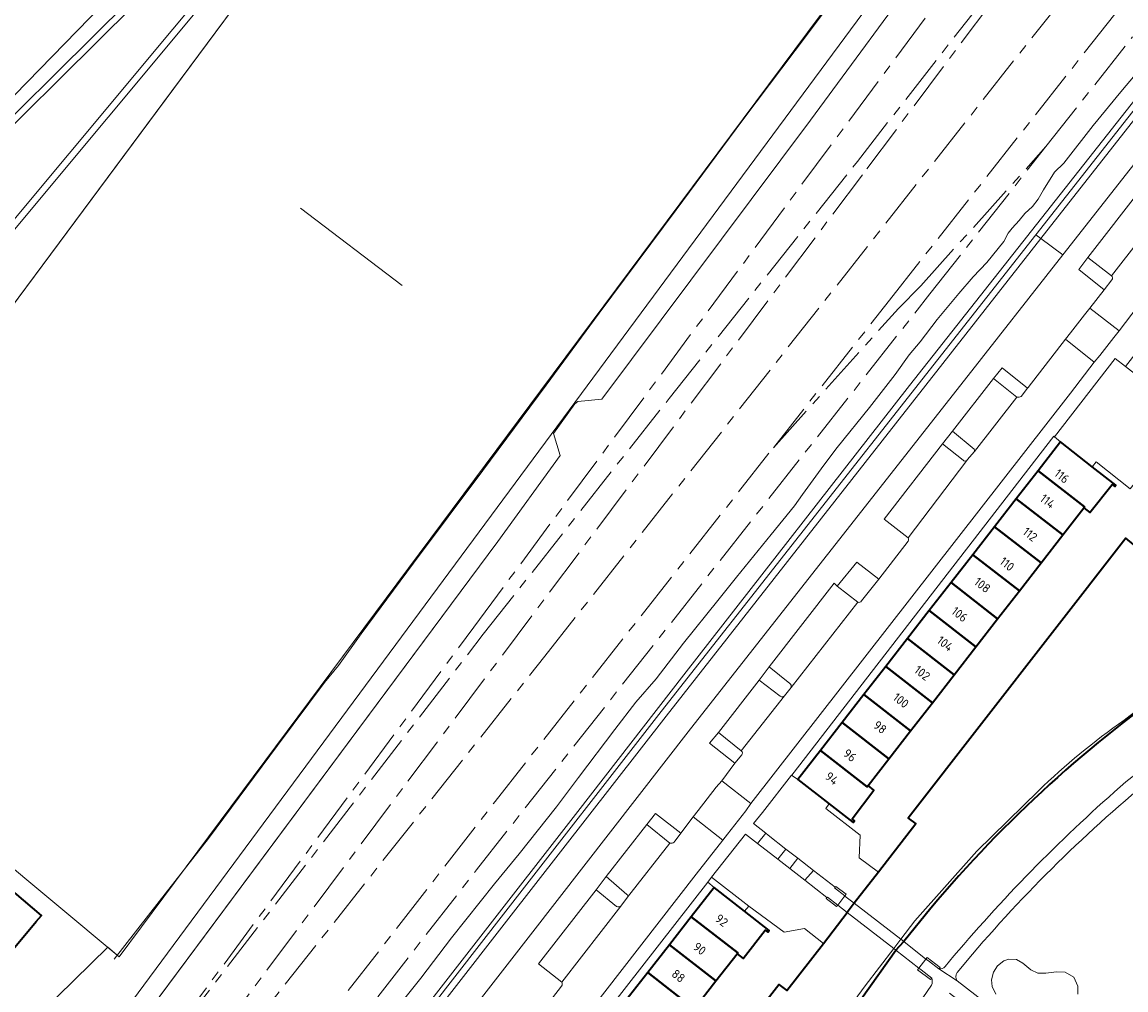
# Model space of a CAD drawing. Extents: x 150256 to 156914, y 461459 to 469481.
# Tile 326 of 656: x 155131 to 155300, y 463954 to 464101. Entities that reach past the tile are written whole.
import ezdxf
from ezdxf.enums import TextEntityAlignment as Align

# ---------------------------------------------------------------- set-up
doc = ezdxf.new("R2010")
doc.units = 0
doc.header["$LTSCALE"] = 0.75
doc.linetypes.add('AM-AS', pattern=[16, 10, -2, 2, -2])
for name, color, linetype, lineweight in [('B-RO-AM-AS_SPOOR-G', 251, 'AM-AS', 18), ('B-RO-GK-BESCHOEIING-G', 251, 'GK-BESCHOEIING', 35), ('B-RO-GR-BEPLANTING_CULTUUR_BODEMBEDEKKER-GV', 251, 'CONTINUOUS', 18), ('B-RO-GR-BEPLANTING_CULTUUR_BOSPLANTSOEN-GV', 251, 'CONTINUOUS', 18), ('B-RO-GR-BEPLANTING_CULTUUR_HEESTERS-GV', 251, 'CONTINUOUS', 18), ('B-RO-GR-BEPLANTING_CULTUUR_ROOS-GV', 251, 'CONTINUOUS', 18), ('B-RO-GR-GROENVOORZIENING-GV', 251, 'CONTINUOUS', 18), ('B-RO-IE-TERREINAFSCHEIDING_KUNSTMATIG_HEKWERK-G', 251, 'IE-TERREINAFSCHEIDING-KUNSTMATIG', 18), ('B-RO-IE-TERREINAFSCHEIDING_KUNSTMATIG_MUUR-GV', 251, 'CONTINUOUS', 18), ('B-RO-KW-KUNSTWERK-GV', 251, 'CONTINUOUS', 18), ('B-RO-KW-KUNSTWERK_DEK-GV', 6, 'CONTINUOUS', 18), ('B-RO-KW-KUNSTWERK_GELUIDSWERING_SCHERM-G', 251, 'CONTINUOUS', 18), ('B-RO-OG-BEBOUWING-GV', 6, 'CONTINUOUS', 35), ('B-RO-OG-BEBOUWING-T18', 1, 'CONTINUOUS', 18), ('B-RO-OG-TERREIN_CULTUURSCHEIDING-GV', 251, 'CONTINUOUS', 18), ('B-RO-OG-WATER-GV', 251, 'CONTINUOUS', 18), ('B-RO-OG-WATER_MEER-GV', 251, 'CONTINUOUS', 18), ('B-RO-OG-WATER_SLOOT-GV', 251, 'CONTINUOUS', 18), ('B-RO-VH-VERHARDING_ASFALT-GV', 251, 'CONTINUOUS', 18), ('B-RO-VH-VERHARDING_BETON-GV', 251, 'CONTINUOUS', 18), ('B-RO-VH-VERHARDING_BETONSTRAATSTEEN-GV', 251, 'CONTINUOUS', 18), ('B-RO-VH-VERHARDING_HALFVERHARDING-GV', 251, 'CONTINUOUS', 18), ('B-RO-VH-VERHARDING_OPEN-GV', 251, 'CONTINUOUS', 18), ('B-RO-VH-VERHARDING_TEGEL-GV', 251, 'CONTINUOUS', 18)]:
    doc.layers.add(name, color=color, linetype=linetype, lineweight=lineweight)
doc.styles.add('NLCS-ISO-M200-T18', font='NLCS-ISO.ttf', dxfattribs={"height": 360})
doc.linetypes.add('GK-BESCHOEIING', pattern='A,30,-5,[1,NLCS.SHX,S=1,R=0,X=0,Y=0],-5', length=40)
doc.linetypes.add('IE-TERREINAFSCHEIDING-KUNSTMATIG', pattern='A,4,[82,NLCS.SHX,S=0.75,R=90,X=0,Y=0],4,-2', length=10)

msp = doc.modelspace()

# ---------------------------------------------------------------- linework, layer by layer
at = {"layer": 'B-RO-AM-AS_SPOOR-G'}
for points in [[(155200.244, 464009.105), (155335.765, 464192.003), (155384.284, 464258.121), (155405.089, 464286.764)], [(155134.281, 463907.631), (155211.056, 464004.657), (155369.251, 464205.586)], [(155258.698, 464080.072), (155320.066, 464158.929)], [(155260.135, 464078.962), (155320.066, 464158.929)], [(155263.573, 464058.908), (155306.956, 464114.013)], [(155287.43, 464082.339), (155300.611, 464099.082)], [(155268.347, 464061.106), (155287.43, 464082.339)], [(155269.745, 464059.875), (155287.43, 464082.339)], [(155201.687, 464008.002), (155230.01, 464043.948), (155258.698, 464080.072)], [(155132.84, 463908.737), (155190.207, 463985.617), (155260.135, 464078.962)], [(155056.026, 463783.471), (155154.029, 463911.829), (155170.898, 463933.816), (155200.662, 463972.105), (155269.745, 464059.875)], [(155264.97, 464057.677), (155268.347, 464061.106)], [(155245.888, 464036.444), (155263.573, 464058.908)], [(155245.888, 464036.444), (155264.97, 464057.677)], [(155054.172, 463787.663), (155173.77, 463944.214), (155203.49, 463982.538), (155245.888, 464036.444)], [(155140.746, 463928.816), (155200.244, 464009.105)], [(155140.746, 463928.816), (155201.687, 464008.002)]]:
    msp.add_lwpolyline(points, dxfattribs=at)
at = {"layer": 'B-RO-GK-BESCHOEIING-G'}
for points in [[(155306.485, 464029.003), (155300.765, 464021.71), (155299.576, 464022.655), (155266.436, 463979.986), (155267.588, 463979.086), (155261.933, 463971.73)], [(155261.933, 463971.73), (155258.219, 463967.034)], [(155253.544, 463960.855), (155257.125, 463965.616)], [(155258.219, 463967.034), (155257.125, 463965.616)], [(155269.875, 463966.262), (155265.773, 463961.152)], [(155209.088, 463903.772), (155214.748, 463911.077), (155213.559, 463912.008), (155246.736, 463954.598), (155247.93, 463953.68), (155253.544, 463960.855)], [(155264.576, 463959.839), (155265.773, 463961.152)], [(155256.569, 463948.606), (155264.576, 463959.839)]]:
    msp.add_lwpolyline(points, dxfattribs=at)
msp.add_lwpolyline([(155308.431, 464001.352, 0.0668606), (155269.875, 463966.262)], format="xyb", dxfattribs=at)
at = {"layer": 'B-RO-GR-BEPLANTING_CULTUUR_BODEMBEDEKKER-GV'}
msp.add_lwpolyline([(155289.663, 464037.334), (155294.485, 464033.535), (155294.528, 464033.59), (155295.089, 464034.301), (155300.236, 464030.178), (155309.251, 464041.277), (155299.551, 464048.822), (155297.981, 464050.043), (155288.722, 464038.113)], close=True, dxfattribs=at)
at = {"layer": 'B-RO-GR-BEPLANTING_CULTUUR_BOSPLANTSOEN-GV'}
for points in [[(155210.417, 464045.103), (155176.84, 464000), (155146.21, 463958.856), (155144.482, 463960.296), (155126.428, 463942.691), (155130.139, 463937.16), (155133.479, 463932.2), (155133.524, 463932.261), (155360.881, 464239.775), (155357.517, 464242.697), (155357.382, 464242.518)], [(155093.114, 464008.515), (155152.836, 464088.975), (155175.921, 464120.076), (155173.473, 464121.61), (155170.721, 464118.31), (155092.288, 464024.246), (155087.236, 464021.648), (155079.014, 464023.529), (155077.212, 464021.905)]]:
    msp.add_lwpolyline(points, close=True, dxfattribs=at)
at = {"layer": 'B-RO-GR-BEPLANTING_CULTUUR_HEESTERS-GV'}
for points in [[(155255.309, 463969.462), (155255.397, 463969.58), (155256.984, 463968.38), (155256.783, 463968.114), (155256.792, 463968.107), (155258.219, 463967.034), (155261.933, 463971.73), (155258.949, 463973.929), (155259.127, 463977.365), (155253.906, 463981.471), (155254.351, 463982.089), (155254.405, 463982.163), (155249.61, 463985.86), (155249.63, 463985.885), (155248.675, 463986.536), (155244.214, 463980.841), (155242.882, 463979.141), (155244.748, 463977.694), (155245.112, 463977.4), (155247.811, 463975.233), (155249.607, 463973.87), (155251.988, 463972.015)], [(155254.064, 463967.874), (155250.694, 463970.504), (155248.398, 463972.307), (155246.591, 463973.719), (155243.497, 463976.121), (155241.657, 463977.544), (155241.641, 463977.555), (155236.483, 463970.961), (155242.129, 463966.545), (155247.525, 463962.593), (155250.648, 463963.132), (155253.544, 463960.855), (155257.125, 463965.616), (155255.731, 463966.694), (155255.692, 463966.724), (155255.522, 463966.501), (155253.945, 463967.728)], [(155236.85, 463969.406), (155241.47, 463965.817), (155242.129, 463966.545), (155236.483, 463970.961), (155235.883, 463970.193)]]:
    msp.add_lwpolyline(points, close=True, dxfattribs=at)
at = {"layer": 'B-RO-GR-BEPLANTING_CULTUUR_ROOS-GV'}
msp.add_lwpolyline([(155292.294, 463953.157), (155292.309, 463954.344), (155291.685, 463955.715), (155290.345, 463956.506), (155289.036, 463956.567), (155287.391, 463956.323), (155286.173, 463956.323), (155285.107, 463956.856), (155283.889, 463957.892), (155282.915, 463958.409), (155281.794, 463958.487), (155280.996, 463958.242), (155280.052, 463957.465), (155279.412, 463956.521), (155279.123, 463955.348), (155279.23, 463954.313), (155279.778, 463953.171)], dxfattribs=at)
at = {"layer": 'B-RO-GR-GROENVOORZIENING-GV'}
for points in [[(155360.881, 464239.775), (155133.524, 463932.261), (155133.479, 463932.2), (155135.194, 463929.653), (155203.909, 464022.126), (155213.395, 464035.229), (155212.396, 464038.585), (155215.647, 464043.134), (155216.121, 464043.5), (155219.747, 464043.823), (155251.575, 464086.353), (155269.574, 464110.922), (155274.274, 464117.257), (155286.618, 464133.896), (155325.513, 464185.99), (155363.419, 464237.575)], [(155116.174, 463851.981), (155156.636, 463904.508), (155216.117, 463980.966), (155232.269, 464001.833), (155266.625, 464045.914), (155358.47, 464162.41), (155380.988, 464191.245)], [(155302.392, 464094.888), (155298.827, 464090.688), (155294.637, 464085.537), (155290.136, 464079.802), (155288.721, 464078.462), (155287.056, 464075.765), (155286.236, 464074.341), (155285.358, 464073.228), (155284.197, 464072.165), (155283.349, 464071.061), (155282.26, 464069.923), (155281.695, 464069.125), (155281.033, 464067.871), (155278.42, 464064.685), (155276.331, 464062.507), (155274.154, 464059.938), (155270.862, 464055.989), (155268.272, 464052.585), (155266.598, 464050.613), (155264.429, 464047.619), (155260.545, 464042.572), (155255.59, 464036.482), (155253.599, 464033.775), (155250.342, 464029.303), (155249.132, 464027.591), (155245.565, 464023.225), (155240.297, 464016.727), (155237.406, 464013.13), (155232.209, 464006.637), (155228.014, 464001.203), (155224.917, 463997.644), (155221.72, 463993.49), (155216.177, 463986.171), (155212.858, 463981.691), (155207.144, 463974.527), (155203.421, 463969.944), (155196.84, 463961.716), (155192.161, 463955.581), (155186.868, 463948.973)]]:
    msp.add_lwpolyline(points, dxfattribs=at)
at = {"layer": 'B-RO-IE-TERREINAFSCHEIDING_KUNSTMATIG_HEKWERK-G'}
for points in [[(155216.121, 464043.5), (155219.747, 464043.823), (155251.575, 464086.353), (155269.574, 464110.922), (155286.618, 464133.896), (155325.513, 464185.99), (155363.419, 464237.575), (155384.752, 464266.974), (155401.312, 464289.549)], [(155357.446, 464242.604), (155176.84, 464000)], [(155145.45, 463958.456), (155152.292, 463967.253), (155159.794, 463976.869), (155170.352, 463991.035), (155177.489, 464000.659), (155179.637, 464003.224), (155183.083, 464008.06), (155191.075, 464018.863), (155201.604, 464032.989), (155211.274, 464045.985), (155219.357, 464056.929), (155231.102, 464072.691), (155241.249, 464086.405), (155251.246, 464099.669), (155261.973, 464114.072), (155267.899, 464122.063), (155271.618, 464126.722), (155275.092, 464131.784), (155278.9, 464136.597), (155286.116, 464146.459), (155290.786, 464152.399), (155298.01, 464162.348), (155306.284, 464173.348)], [(155175.921, 464120.076), (155093.114, 464008.515)], [(155189.336, 464061.165), (155173.841, 464072.971)], [(155104.478, 463888.001), (155118.299, 463906.552), (155134.077, 463928.15), (155203.909, 464022.126), (155213.395, 464035.229), (155212.396, 464038.585), (155215.647, 464043.134)], [(155176.84, 464000), (155146.21, 463958.856), (155096.831, 464000)], [(155258.949, 463973.929), (155259.127, 463977.365), (155253.906, 463981.471), (155254.351, 463982.089)], [(155258.949, 463973.929), (155261.933, 463971.73)], [(155250.648, 463963.132), (155247.525, 463962.593), (155242.129, 463966.545), (155241.47, 463965.817)], [(155253.544, 463960.855), (155250.648, 463963.132)]]:
    msp.add_lwpolyline(points, dxfattribs=at)
at = {"layer": 'B-RO-IE-TERREINAFSCHEIDING_KUNSTMATIG_MUUR-GV'}
for points in [[(155464.945, 464299.568), (155464.956, 464299.581), (155464.266, 464300.167), (155463.852, 464299.557), (155461.975, 464296.171), (155459.388, 464291.115), (155456.376, 464285.858), (155447.254, 464272.349), (155446.574, 464271.343), (155439.242, 464261.577), (155432.637, 464254.009), (155413.348, 464231.91), (155406.028, 464222.991), (155380.988, 464191.245), (155358.47, 464162.41), (155266.625, 464045.914), (155232.269, 464001.833), (155216.117, 463980.966), (155156.636, 463904.508), (155116.174, 463851.981)], [(155119.645, 463855.422), (155138.547, 463880.029), (155140.51, 463882.584), (155204.788, 463965.338), (155228.776, 463996.22), (155270.955, 464049.907), (155285.885, 464068.911), (155337.845, 464135.049)]]:
    msp.add_lwpolyline(points, dxfattribs=at)
for points in [[(155256.783, 463968.114), (155256.984, 463968.38), (155255.397, 463969.58), (155255.309, 463969.462), (155255.223, 463969.343)], [(155254.064, 463967.874), (155253.945, 463967.728), (155255.522, 463966.501), (155255.692, 463966.724), (155254.136, 463967.95)], [(155268.07, 463957.133), (155267.864, 463956.871), (155269.84, 463955.395), (155270.023, 463955.574), (155268.435, 463956.85)], [(155269.144, 463958.501), (155269.507, 463958.216), (155271.1, 463957.003), (155271.284, 463957.236), (155269.34, 463958.75)]]:
    msp.add_lwpolyline(points, close=True, dxfattribs=at)
at = {"layer": 'B-RO-KW-KUNSTWERK-GV'}
for points in [[(155256.783, 463968.114), (155255.731, 463966.694), (155257.125, 463965.616), (155258.203, 463967.014), (155258.219, 463967.034), (155256.792, 463968.107)], [(155265.773, 463961.152), (155264.576, 463959.839), (155268.07, 463957.133), (155269.144, 463958.501)]]:
    msp.add_lwpolyline(points, close=True, dxfattribs=at)
at = {"layer": 'B-RO-KW-KUNSTWERK_DEK-GV'}
msp.add_lwpolyline([(155264.576, 463959.839), (155268.07, 463957.133), (155269.144, 463958.501), (155265.773, 463961.152), (155265.31, 463961.51), (155258.219, 463967.034), (155256.792, 463968.107), (155256.783, 463968.114), (155255.731, 463966.694), (155257.125, 463965.616), (155264.234, 463960.104)], close=True, dxfattribs=at)
at = {"layer": 'B-RO-KW-KUNSTWERK_GELUIDSWERING_SCHERM-G'}
msp.add_lwpolyline([(155064.889, 463786.858), (155070.394, 463792.662), (155078.894, 463803.555), (155097.658, 463828.104), (155116.174, 463851.981), (155156.636, 463904.508), (155216.117, 463980.966), (155232.269, 464001.833), (155266.625, 464045.914), (155358.47, 464162.41), (155380.988, 464191.245), (155406.028, 464222.991), (155413.348, 464231.91), (155439.241, 464261.576)], dxfattribs=at)
at = {"layer": 'B-RO-OG-BEBOUWING-GV'}
for points in [[(155294.485, 464033.535), (155289.663, 464037.334), (155286.23, 464032.922), (155293.32, 464027.408), (155293.207, 464027.262), (155294.137, 464026.578), (155297.494, 464030.832), (155297.915, 464030.53), (155298.069, 464030.712)], [(155293.207, 464027.262), (155293.32, 464027.408), (155286.23, 464032.922), (155282.914, 464028.661), (155290.006, 464023.144)], [(155279.598, 464024.399), (155286.692, 464018.881), (155290.006, 464023.144), (155282.914, 464028.661)], [(155283.378, 464014.617), (155286.692, 464018.881), (155279.598, 464024.399), (155276.282, 464020.137)], [(155272.966, 464015.875), (155280.064, 464010.354), (155283.378, 464014.617), (155276.282, 464020.137)], [(155276.751, 464006.09), (155280.064, 464010.354), (155272.966, 464015.875), (155269.649, 464011.614)], [(155273.437, 464001.827), (155276.751, 464006.09), (155269.649, 464011.614), (155266.333, 464007.352)], [(155273.437, 464001.827), (155266.333, 464007.352), (155263.017, 464003.09), (155270.123, 463997.563)], [(155270.123, 463997.563), (155263.017, 464003.09), (155259.701, 463998.828), (155266.809, 463993.3)], [(155263.495, 463989.036), (155266.809, 463993.3), (155259.701, 463998.828), (155256.385, 463994.566)], [(155260.332, 463984.967), (155263.495, 463989.036), (155256.385, 463994.566), (155253.068, 463990.305), (155260.181, 463984.772)], [(155253.068, 463990.305), (155249.63, 463985.885), (155249.61, 463985.86), (155254.405, 463982.163), (155258.076, 463979.333), (155258.252, 463979.562), (155257.882, 463979.854), (155261.224, 463984.236), (155260.332, 463984.967), (155260.181, 463984.772)], [(155133.578, 463964.228), (155134.35, 463965.16), (155121.31, 463976.2), (155120.7, 463975.38), (155105.218, 463988.384), (155101.33, 463983.69), (155101.226, 463983.686), (155129.816, 463959.69)], [(155241.47, 463965.817), (155236.85, 463969.406), (155233.382, 463964.95), (155240.455, 463959.448), (155240.351, 463959.314), (155241.282, 463958.608), (155244.653, 463962.914), (155245.063, 463962.619), (155245.274, 463962.862)], [(155240.351, 463959.314), (155240.455, 463959.448), (155233.382, 463964.95), (155230.066, 463960.688), (155237.14, 463955.186)], [(155237.14, 463955.186), (155230.066, 463960.688), (155226.749, 463956.427), (155233.824, 463950.924)], [(155223.433, 463952.165), (155230.508, 463946.662), (155233.824, 463950.924), (155226.749, 463956.427)]]:
    msp.add_lwpolyline(points, close=True, dxfattribs=at)
at = {"layer": 'B-RO-OG-TERREIN_CULTUURSCHEIDING-GV'}
for points in [[(155372.364, 464170.78), (155341.85, 464131.905), (155289.977, 464065.817), (155274.998, 464046.734), (155233.275, 463993.577), (155208.865, 463962.17), (155146.824, 463882.344)], [(155075.717, 464033.338), (155083.769, 464042.318), (155095.375, 464054.957), (155111.327, 464070.766), (155124.492, 464084.361), (155147.401, 464107.851), (155158.331, 464118.853), (155163.583, 464124.318)], [(155266.407, 464022.71), (155262.767, 464025.529), (155271.674, 464037.021), (155273.167, 464038.964), (155279.457, 464046.973), (155280.76, 464048.633), (155284.636, 464045.523), (155284.694, 464045.599), (155290.421, 464053.008), (155291.184, 464053.968), (155293.309, 464056.674), (155294.093, 464057.702), (155296.275, 464060.492), (155292.44, 464063.589), (155293.799, 464065.425), (155302.136, 464076.143)], [(155213.635, 463954.958), (155210.107, 463957.761), (155218.876, 463969.043), (155220.401, 463971.067), (155226.589, 463979.025), (155227.952, 463980.672), (155231.802, 463977.668), (155233.668, 463980.155), (155234.416, 463981.13), (155237.19, 463984.715), (155238.02, 463985.651), (155240.044, 463988.342), (155236.144, 463991.385), (155237.523, 463993.035), (155243.731, 464001.027), (155245.231, 464003.024), (155255.149, 464015.78), (155255.611, 464015.35), (155258.59, 464018.994), (155261.957, 464016.384), (155266.428, 464022.172)], [(155299.614, 463985.508), (155314.087, 463996.775)], [(155269.875, 463966.262), (155265.773, 463961.152), (155269.144, 463958.501), (155269.34, 463958.75), (155271.284, 463957.236), (155271.1, 463957.003)], [(155270.023, 463955.574), (155269.84, 463955.395), (155267.864, 463956.871), (155268.07, 463957.133), (155264.576, 463959.839), (155256.569, 463948.606)], [(155272.045, 463957.358), (155273.387, 463958.968)], [(155276.221, 463959.228), (155273.88, 463956.44)], [(155279.778, 463953.171), (155279.23, 463954.313), (155279.123, 463955.348), (155279.412, 463956.521), (155280.052, 463957.465), (155280.996, 463958.242), (155281.794, 463958.487), (155282.915, 463958.409), (155283.889, 463957.892), (155285.107, 463956.856), (155286.173, 463956.323), (155287.391, 463956.323), (155289.036, 463956.567), (155290.345, 463956.506), (155291.685, 463955.715), (155292.309, 463954.344), (155292.294, 463953.157)], [(155206.523, 463945.237), (155213.598, 463954.378)], [(155258.315, 463937.467), (155269.979, 463954.539)], [(155273.879, 463955.156), (155319.119, 463920.184)]]:
    msp.add_lwpolyline(points, dxfattribs=at)
for points in [[(155266.428, 464022.172, 0.2509827), (155266.407, 464022.71)], [(155308.431, 464001.352, 0.0668606), (155269.875, 463966.262)], [(155305.342, 463987.509, 0.0470716), (155276.221, 463959.228)], [(155273.387, 463958.968, -0.0379974), (155299.614, 463985.508)], [(155271.1, 463957.003, 0.2551887), (155272.045, 463957.358)], [(155269.979, 463954.539, 0.2086882), (155270.023, 463955.574)], [(155273.88, 463956.44, 0.2609033), (155273.879, 463955.156)], [(155213.598, 463954.378, 0.4050648), (155213.635, 463954.958)]]:
    msp.add_lwpolyline(points, format="xyb", dxfattribs=at)
at = {"layer": 'B-RO-OG-WATER-GV'}
for points in [[(155164.618, 464121.929), (155153.306, 464110.156), (155114.123, 464071.294), (155096.191, 464052.635), (155095.057, 464053.76), (155094.347, 464053.045), (155095.493, 464051.909), (155089.104, 464045.26), (155079.205, 464035.092), (155076.447, 464031.079), (155077.62, 464026.07), (155077.19, 464025.699), (155079.014, 464023.529), (155087.236, 464021.648), (155092.288, 464024.246), (155170.721, 464118.31)], [(155165.649, 464121.554), (155165.339, 464121.236), (155154.019, 464109.454), (155114.836, 464070.592), (155096.912, 464051.942), (155089.823, 464044.565), (155079.981, 464034.455), (155077.522, 464030.876), (155078.823, 464025.321), (155079.566, 464024.428), (155087.103, 464022.704), (155091.65, 464025.042), (155169.926, 464118.918)], [(155169.926, 464118.918), (155091.65, 464025.042), (155087.103, 464022.704), (155079.566, 464024.428), (155078.823, 464025.321), (155077.522, 464030.876), (155079.981, 464034.455), (155089.823, 464044.565), (155096.912, 464051.942), (155114.836, 464070.592), (155154.019, 464109.454), (155165.339, 464121.236), (155165.649, 464121.554)]]:
    msp.add_lwpolyline(points, dxfattribs=at)
at = {"layer": 'B-RO-OG-WATER_MEER-GV'}
for points in [[(155354.29, 464052.216), (155349.881, 464047.226), (155339.466, 464042.481), (155338.46, 464040.932), (155316.129, 464031.083), (155310.746, 464034.594), (155306.485, 464029.003), (155300.765, 464021.71), (155299.576, 464022.655), (155266.436, 463979.986), (155267.588, 463979.086), (155261.933, 463971.73), (155258.219, 463967.034), (155258.203, 463967.014), (155257.125, 463965.616), (155253.544, 463960.855), (155247.93, 463953.68), (155246.736, 463954.598), (155213.559, 463912.008), (155214.748, 463911.077), (155209.088, 463903.772), (155206.483, 463900.472), (155208.03, 463899.101)], [(155299.331, 463994.902), (155307.673, 464001.367)], [(155259.886, 463954.423), (155264.234, 463960.104), (155265.31, 463961.51), (155267.461, 463964.321), (155276.881, 463974.96), (155286.295, 463984.159)]]:
    msp.add_lwpolyline(points, dxfattribs=at)
for points in [[(155286.295, 463984.159, -0.0393669), (155299.331, 463994.902)], [(155244.042, 463928.719, -0.0472115), (155259.886, 463954.423)]]:
    msp.add_lwpolyline(points, format="xyb", dxfattribs=at)
at = {"layer": 'B-RO-OG-WATER_SLOOT-GV'}
for points in [[(155163.583, 464124.318), (155158.331, 464118.853), (155147.401, 464107.851), (155124.492, 464084.361), (155111.327, 464070.766), (155095.375, 464054.957), (155083.769, 464042.318), (155075.717, 464033.338)], [(155075.554, 464027.644), (155077.19, 464025.699), (155077.62, 464026.07), (155076.447, 464031.079), (155079.205, 464035.092), (155089.104, 464045.26), (155095.493, 464051.909), (155094.347, 464053.045), (155095.057, 464053.76), (155096.191, 464052.635), (155114.123, 464071.294), (155153.306, 464110.156), (155164.618, 464121.929)], [(155308.431, 464001.352), (155315.045, 464005.679), (155314.19, 464005.641), (155307.673, 464001.367), (155299.331, 463994.902)], [(155286.295, 463984.159), (155276.881, 463974.96), (155267.461, 463964.321), (155265.31, 463961.51), (155264.234, 463960.104), (155259.886, 463954.423)], [(155264.576, 463959.839), (155265.773, 463961.152), (155269.875, 463966.262)], [(155256.569, 463948.606), (155264.576, 463959.839)]]:
    msp.add_lwpolyline(points, dxfattribs=at)
for points in [[(155269.875, 463966.262, -0.0668606), (155308.431, 464001.352)], [(155299.331, 463994.902, 0.0393669), (155286.295, 463984.159)], [(155259.886, 463954.423, 0.0472115), (155244.042, 463928.719)]]:
    msp.add_lwpolyline(points, format="xyb", dxfattribs=at)
at = {"layer": 'B-RO-VH-VERHARDING_ASFALT-GV'}
for points in [[(155457.682, 464284.517), (155453.279, 464278.128), (155448.266, 464271.107), (155442.349, 464262.966), (155437.161, 464256.188), (155435.871, 464254.812), (155433.956, 464252.51), (155427.883, 464245.587), (155420.03, 464236.811), (155411.984, 464227.263), (155405.402, 464219.076), (155402.594, 464215.584), (155371.439, 464176.393), (155338.56, 464134.488), (155286.653, 464068.331), (155289.977, 464065.817), (155341.85, 464131.905), (155372.364, 464170.78)], [(155297.443, 464062.024), (155296.275, 464060.492), (155294.093, 464057.702), (155298.595, 464054.265), (155300.536, 464056.802), (155317.901, 464079.142), (155319.092, 464080.634), (155324.059, 464086.986), (155325.104, 464088.335), (155353.107, 464124.371), (155354.94, 464126.708), (155350.419, 464130.238), (155349.555, 464129.111)], [(155317.115, 464088.068), (155307.077, 464074.932), (155306.005, 464073.655), (155297.411, 464062.648)], [(155146.824, 463882.344), (155208.865, 463962.17), (155233.275, 463993.577), (155274.998, 464046.734), (155289.977, 464065.817), (155286.653, 464068.331), (155271.724, 464049.303), (155229.536, 463995.534), (155205.581, 463964.722)], [(155241.062, 463989.602), (155240.044, 463988.342), (155238.02, 463985.651), (155242.482, 463982.197), (155291.18, 464044.741), (155294.794, 464049.459), (155290.421, 464053.008), (155284.694, 464045.599), (155284.636, 464045.523), (155283.656, 464044.251)], [(155282.972, 464044.153), (155276.529, 464035.872), (155275.445, 464034.604)], [(155275.374, 464034.51), (155266.407, 464022.71)], [(155266.428, 464022.172), (155261.957, 464016.384), (155259.341, 464013.078)], [(155258.776, 464012.913), (155248.605, 463999.906)], [(155248.605, 463999.906), (155247.58, 463998.61), (155241.002, 463990.216)], [(155314.087, 463996.775), (155299.614, 463985.508)], [(155188.345, 463921.79), (155187.446, 463920.492), (155187.106, 463920.171), (155191.648, 463916.71), (155234.109, 463971.444), (155238.171, 463976.627), (155233.668, 463980.155), (155231.802, 463977.668), (155230.789, 463976.316)], [(155230.132, 463976.175), (155223.643, 463967.918), (155222.671, 463966.578), (155213.635, 463954.958)], [(155205.581, 463964.722), (155141.213, 463881.929), (155139.308, 463879.445), (155142.62, 463876.906)], [(155273.387, 463958.968), (155272.045, 463957.358)], [(155273.88, 463956.44), (155276.221, 463959.228)], [(155272.749, 463953.297), (155319.629, 463917.108), (155325.257, 463912.643), (155327.372, 463913.438), (155321.909, 463917.829), (155321.61, 463918.021), (155319.119, 463920.184), (155273.879, 463955.156), (155271.1, 463957.003), (155269.507, 463958.216), (155269.144, 463958.501), (155268.07, 463957.133), (155268.435, 463956.85), (155270.023, 463955.574)], [(155271.1, 463957.003), (155273.879, 463955.156)], [(155213.598, 463954.378), (155206.523, 463945.237)], [(155269.979, 463954.539), (155258.315, 463937.467)]]:
    msp.add_lwpolyline(points, dxfattribs=at)
for points in [[(155297.411, 464062.648, -0.5), (155297.443, 464062.024)], [(155283.656, 464044.251, -0.2165378), (155282.972, 464044.153)], [(155275.445, 464034.604, -0.0781167), (155275.374, 464034.51)], [(155266.407, 464022.71, -0.2509827), (155266.428, 464022.172)], [(155259.341, 464013.078, -0.4118931), (155258.776, 464012.913)], [(155241.002, 463990.216, -0.4690328), (155241.062, 463989.602)], [(155276.221, 463959.228, -0.0470716), (155305.342, 463987.509)], [(155299.614, 463985.508, 0.0379974), (155273.387, 463958.968)], [(155230.789, 463976.316, -0.2813636), (155230.132, 463976.175)], [(155272.045, 463957.358, -0.2551887), (155271.1, 463957.003)], [(155270.023, 463955.574, -0.2086882), (155269.979, 463954.539)], [(155273.879, 463955.156, -0.2609033), (155273.88, 463956.44)], [(155213.635, 463954.958, -0.4050648), (155213.598, 463954.378)]]:
    msp.add_lwpolyline(points, format="xyb", dxfattribs=at)
at = {"layer": 'B-RO-VH-VERHARDING_BETON-GV'}
for points in [[(155244.748, 463977.694), (155243.497, 463976.121), (155246.591, 463973.719), (155247.811, 463975.233), (155245.112, 463977.4)], [(155248.398, 463972.307), (155250.694, 463970.504), (155251.988, 463972.015), (155249.607, 463973.87)]]:
    msp.add_lwpolyline(points, close=True, dxfattribs=at)
at = {"layer": 'B-RO-VH-VERHARDING_BETONSTRAATSTEEN-GV'}
for points in [[(155302.136, 464076.143), (155293.799, 464065.425), (155297.411, 464062.648), (155306.005, 464073.655), (155305.693, 464073.504), (155305.383, 464073.659)], [(155290.421, 464053.008), (155294.794, 464049.459), (155295.618, 464050.484), (155297.757, 464053.242), (155298.595, 464054.265), (155294.093, 464057.702), (155293.309, 464056.674), (155291.184, 464053.968)], [(155238.171, 463976.627), (155238.886, 463977.535), (155241.676, 463981.101), (155242.482, 463982.197), (155238.02, 463985.651), (155237.19, 463984.715), (155234.416, 463981.13), (155233.668, 463980.155)]]:
    msp.add_lwpolyline(points, close=True, dxfattribs=at)
for points in [[(155276.529, 464035.872), (155282.972, 464044.153), (155279.457, 464046.973), (155273.167, 464038.964), (155276.493, 464036.208)], [(155274.801, 464034.529), (155271.674, 464037.021), (155262.767, 464025.529), (155266.407, 464022.71)], [(155266.407, 464022.71), (155275.374, 464034.51)], [(155258.776, 464012.913), (155255.611, 464015.35), (155255.149, 464015.78), (155245.231, 464003.024), (155248.411, 464000.507)], [(155248.605, 463999.906), (155258.776, 464012.913)], [(155246.951, 463998.56), (155243.731, 464001.027), (155237.523, 463993.035)], [(155237.523, 463993.035), (155241.002, 463990.216), (155247.58, 463998.61)], [(155223.643, 463967.918), (155230.132, 463976.175), (155226.618, 463979.029), (155226.589, 463979.025), (155220.401, 463971.067), (155223.582, 463968.362)], [(155222.008, 463966.532), (155218.876, 463969.043), (155210.107, 463957.761), (155213.635, 463954.958)], [(155213.635, 463954.958), (155222.671, 463966.578)]]:
    msp.add_lwpolyline(points, dxfattribs=at)
for points in [[(155276.493, 464036.208, -0.3215641), (155276.529, 464035.872)], [(155275.374, 464034.51, -0.4276257), (155274.801, 464034.529)], [(155248.411, 464000.507, -0.2558943), (155248.605, 463999.906)], [(155247.58, 463998.61, -0.3497004), (155246.951, 463998.56)], [(155223.582, 463968.362, -0.4073956), (155223.643, 463967.918)], [(155222.671, 463966.578, -0.2985661), (155222.008, 463966.532)]]:
    msp.add_lwpolyline(points, format="xyb", dxfattribs=at)
at = {"layer": 'B-RO-VH-VERHARDING_HALFVERHARDING-GV'}
for points in [[(155299.861, 464149.352), (155298.94, 464148.124), (155295.589, 464143.412), (155292.665, 464140.118), (155291.485, 464138.571), (155290.583, 464136.803), (155289.434, 464134.957), (155287.449, 464132.314), (155285.462, 464129.683), (155282.23, 464125.69), (155276.659, 464118.118), (155274.841, 464115.608), (155274.274, 464117.257), (155269.574, 464110.922), (155251.575, 464086.353), (155219.747, 464043.823), (155216.121, 464043.5), (155215.647, 464043.134), (155212.396, 464038.585), (155213.395, 464035.229), (155203.909, 464022.126), (155135.194, 463929.653)], [(155186.868, 463948.973), (155192.161, 463955.581), (155196.84, 463961.716), (155203.421, 463969.944), (155207.144, 463974.527), (155212.858, 463981.691), (155216.177, 463986.171), (155221.72, 463993.49), (155224.917, 463997.644), (155228.014, 464001.203), (155232.209, 464006.637), (155237.406, 464013.13), (155240.297, 464016.727), (155245.565, 464023.225), (155249.132, 464027.591), (155250.342, 464029.303), (155253.599, 464033.775), (155255.59, 464036.482), (155260.545, 464042.572), (155264.429, 464047.619), (155266.598, 464050.613), (155268.272, 464052.585), (155270.862, 464055.989), (155274.154, 464059.938), (155276.331, 464062.507), (155278.42, 464064.685), (155281.033, 464067.871), (155281.695, 464069.125), (155282.26, 464069.923), (155283.349, 464071.061), (155284.197, 464072.165), (155285.358, 464073.228), (155286.236, 464074.341), (155287.056, 464075.765), (155288.721, 464078.462), (155290.136, 464079.802), (155294.637, 464085.537), (155298.827, 464090.688), (155302.392, 464094.888)]]:
    msp.add_lwpolyline(points, dxfattribs=at)
at = {"layer": 'B-RO-VH-VERHARDING_OPEN-GV'}
msp.add_lwpolyline([(155255.731, 463966.694), (155257.125, 463965.616), (155264.234, 463960.104), (155264.576, 463959.839), (155268.07, 463957.133), (155269.144, 463958.501), (155265.773, 463961.152), (155265.31, 463961.51), (155258.219, 463967.034), (155256.792, 463968.107), (155256.783, 463968.114)], close=True, dxfattribs=at)
at = {"layer": 'B-RO-VH-VERHARDING_TEGEL-GV'}
for points in [[(155404.666, 464219.656), (155370.778, 464176.967), (155337.845, 464135.049), (155285.885, 464068.911), (155286.653, 464068.331), (155338.56, 464134.488), (155371.439, 464176.393), (155402.594, 464215.584), (155405.402, 464219.076), (155411.984, 464227.263), (155420.03, 464236.811), (155427.883, 464245.587), (155433.956, 464252.51), (155435.871, 464254.812), (155437.161, 464256.188), (155442.349, 464262.966), (155448.266, 464271.107), (155453.279, 464278.128), (155457.682, 464284.517)], [(155293.799, 464065.425), (155292.44, 464063.589), (155296.275, 464060.492), (155297.443, 464062.024)], [(155297.411, 464062.648), (155293.799, 464065.425)], [(155300.536, 464056.802), (155298.595, 464054.265), (155297.757, 464053.242), (155295.618, 464050.484), (155294.794, 464049.459), (155291.18, 464044.741), (155242.482, 463982.197), (155241.676, 463981.101), (155238.886, 463977.535), (155238.171, 463976.627), (155234.109, 463971.444), (155191.648, 463916.71)], [(155195.681, 463918.605), (155235.883, 463970.193), (155236.483, 463970.961), (155241.641, 463977.555), (155241.657, 463977.544), (155243.497, 463976.121), (155244.748, 463977.694), (155242.882, 463979.141), (155244.214, 463980.841), (155248.675, 463986.536), (155248.682, 463986.545), (155288.623, 464038.195), (155288.722, 464038.113), (155297.981, 464050.043), (155299.551, 464048.822), (155301.828, 464051.76)], [(155283.656, 464044.251), (155284.636, 464045.523), (155280.76, 464048.633), (155279.457, 464046.973), (155282.972, 464044.153)], [(155273.167, 464038.964), (155271.674, 464037.021), (155274.801, 464034.529)], [(155276.493, 464036.208), (155273.167, 464038.964)], [(155275.445, 464034.604), (155276.529, 464035.872)], [(155259.341, 464013.078), (155261.957, 464016.384), (155258.59, 464018.994), (155255.611, 464015.35)], [(155255.611, 464015.35), (155258.776, 464012.913)], [(155248.411, 464000.507), (155245.231, 464003.024), (155243.731, 464001.027), (155246.951, 463998.56)], [(155247.58, 463998.61), (155248.605, 463999.906)], [(155241.002, 463990.216), (155237.523, 463993.035), (155236.144, 463991.385), (155240.044, 463988.342)], [(155240.044, 463988.342), (155241.062, 463989.602)], [(155230.789, 463976.316), (155231.802, 463977.668), (155227.952, 463980.672), (155226.589, 463979.025), (155226.618, 463979.029), (155230.132, 463976.175)], [(155220.401, 463971.067), (155218.876, 463969.043), (155222.008, 463966.532)], [(155223.582, 463968.362), (155220.401, 463971.067)], [(155222.671, 463966.578), (155223.643, 463967.918)]]:
    msp.add_lwpolyline(points, dxfattribs=at)
for points in [[(155139.308, 463879.445), (155141.213, 463881.929), (155205.581, 463964.722), (155229.536, 463995.534), (155271.724, 464049.303), (155286.653, 464068.331), (155285.885, 464068.911), (155270.955, 464049.907), (155228.776, 463996.22), (155204.788, 463965.338), (155140.51, 463882.584), (155138.547, 463880.029)], [(155249.607, 463973.87), (155247.811, 463975.233), (155246.591, 463973.719), (155248.398, 463972.307)], [(155255.731, 463966.694), (155256.783, 463968.114), (155255.223, 463969.343), (155255.309, 463969.462), (155251.988, 463972.015), (155250.694, 463970.504), (155254.064, 463967.874), (155254.136, 463967.95), (155255.692, 463966.724)]]:
    msp.add_lwpolyline(points, close=True, dxfattribs=at)
for points in [[(155297.443, 464062.024, 0.5), (155297.411, 464062.648)], [(155282.972, 464044.153, 0.2165378), (155283.656, 464044.251)], [(155276.529, 464035.872, 0.3215641), (155276.493, 464036.208)], [(155274.801, 464034.529, 0.4276257), (155275.374, 464034.51)], [(155275.374, 464034.51, 0.0781167), (155275.445, 464034.604)], [(155258.776, 464012.913, 0.4118931), (155259.341, 464013.078)], [(155248.605, 463999.906, 0.2558943), (155248.411, 464000.507)], [(155246.951, 463998.56, 0.3497004), (155247.58, 463998.61)], [(155241.062, 463989.602, 0.4690328), (155241.002, 463990.216)], [(155230.132, 463976.175, 0.2813636), (155230.789, 463976.316)], [(155223.643, 463967.918, 0.4073956), (155223.582, 463968.362)], [(155222.008, 463966.532, 0.2985661), (155222.671, 463966.578)]]:
    msp.add_lwpolyline(points, format="xyb", dxfattribs=at)

# ---------------------------------------------------------------- texts
at = {"layer": 'B-RO-OG-BEBOUWING-T18', "style": 'NLCS-ISO-M200-T18'}
for s, rotation, p in [('116', 321.8, (155289.841, 464032.102)), ('114', 322.1, (155287.681, 464028.274)), ('112', 322.1, (155285.002, 464023.225)), ('110', 322.1, (155281.491, 464018.707)), ('108', 322.1, (155277.738, 464015.494)), ('106', 322.1, (155274.27, 464011.038)), ('104', 322.1, (155272.064, 464006.578)), ('102', 322.1, (155268.578, 464002.093)), ('100', 322.1, (155265.329, 463997.914)), ('98', 322.1, (155262.151, 463993.826)), ('96', 322.1, (155257.551, 463989.552)), ('94', 322.1, (155254.813, 463986.033)), ('92', 322.1, (155238.013, 463964.388)), ('90', 322.1, (155234.658, 463960.077)), ('88', 322.1, (155231.426, 463955.923))]:
    msp.add_text(s, height=1.35, rotation=rotation, dxfattribs=at).set_placement(p, align=Align.MIDDLE)

doc.saveas('drawing.dxf')
